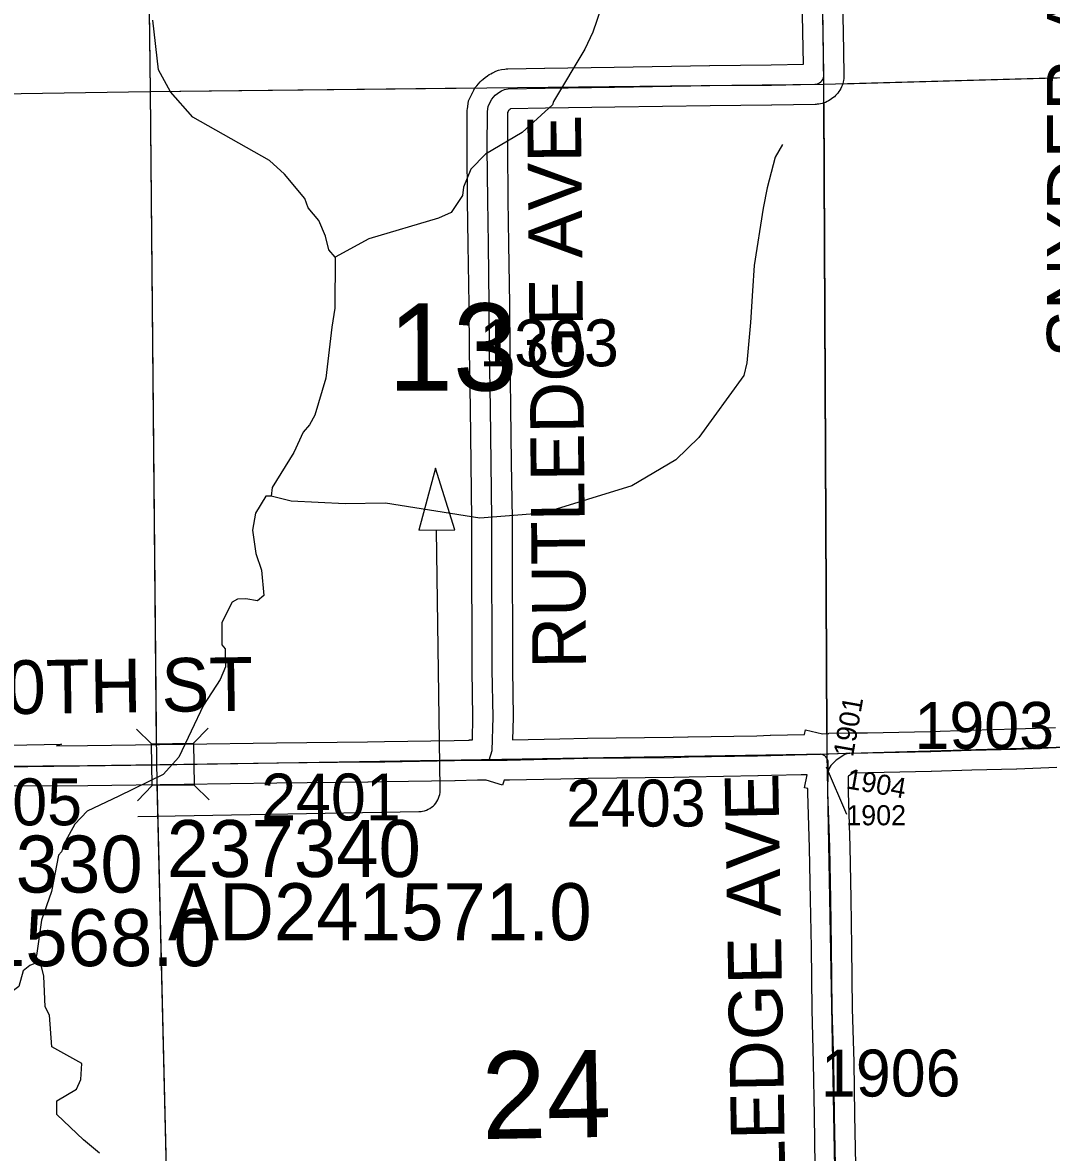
# Model space of a CAD drawing. Extents: x 23.6 to 68.7, y -63 to -29.
# Drawn here: x 49.369 to 50.904, y -43.136 to -41.451 of the extents above; entities that cross this region are included whole.
import ezdxf

# ---------------------------------------------------------------- set-up
doc = ezdxf.new("R2010")
doc.units = 0
for name, color, linetype in [('tdCoDirctArrow', 7, 'Continuous'), ('tdCoHydroRiver', 7, 'Continuous'), ('tdCoSecRdNmbr', 7, 'Continuous'), ('tdCoSecRdTxt', 7, 'Continuous'), ('tdCoSecRteBand', 7, 'Continuous'), ('tdCoSecRteCL', 7, 'Continuous'), ('tdCoSectLine', 7, 'Continuous'), ('tdCoSectLinePart', 7, 'Continuous'), ('tdCoSectNmbr', 7, 'Continuous'), ('tdCoStrucSec', 7, 'Continuous'), ('tdCoStrucSecCoName', 7, 'Continuous'), ('tdCoStrucSecFHWANum', 7, 'Continuous'), ('tdCoSurfGravel', 7, 'Continuous'), ('tdCoTwpBndry', 7, 'Continuous'), ('tdCoTwpBndryShd', 7, 'Continuous')]:
    doc.layers.add(name, color=color, linetype=linetype)

msp = doc.modelspace()

# ---------------------------------------------------------------- linework, layer by layer
at = {"layer": 'tdCoDirctArrow'}
msp.add_lwpolyline([(50.014, -42.2076), (49.9851, -42.1156), (49.9601, -42.208)], close=True, dxfattribs=at)
msp.add_lwpolyline([(49.5406, -42.6351), (49.9599, -42.628), (49.9635, -42.6278), (49.9657, -42.6274), (49.9685, -42.6267), (49.9713, -42.6257), (49.9739, -42.6245), (49.9765, -42.6231), (49.9789, -42.6215), (49.9812, -42.6196), (49.9833, -42.6176), (49.9852, -42.6153), (49.9868, -42.613), (49.9883, -42.6104), (49.9896, -42.6078), (49.9906, -42.6051), (49.9914, -42.6022), (49.9919, -42.5994), (49.9921, -42.5965), (49.9921, -42.5935), (49.9862, -42.2078)], dxfattribs=at)
at = {"layer": 'tdCoHydroRiver'}
for points in [[(50.2321, -41.4287), (50.2199, -41.4652), (50.2075, -41.4906), (50.161, -41.5684), (50.1595, -41.5732), (50.1142, -41.6147), (50.0593, -41.6469), (50.0374, -41.6692), (50.0267, -41.6962), (50.0252, -41.7088), (50.0081, -41.7343), (49.9893, -41.7424), (49.8854, -41.7735), (49.8352, -41.8009)], [(49.8352, -41.8009), (49.8256, -41.7899), (49.8207, -41.7695), (49.811, -41.7459), (49.795, -41.7271), (49.7901, -41.713), (49.7597, -41.677), (49.7374, -41.6567), (49.623, -41.5917), (49.5894, -41.5542), (49.5717, -41.5212), (49.563, -41.4471)], [(50.5027, -41.6325), (50.4918, -41.6516), (50.4797, -41.6975), (50.4737, -41.7276), (50.4605, -41.813), (50.4577, -41.8509), (50.4551, -41.8983), (50.4494, -41.9583), (50.4449, -41.9773), (50.378, -42.0696), (50.3437, -42.1031), (50.2778, -42.1417), (50.1456, -42.1826), (50.051, -42.19), (49.9103, -42.1679), (49.8503, -42.1685), (49.7698, -42.1647), (49.7397, -42.1571)], [(49.8352, -41.8009), (49.8345, -41.8767), (49.8301, -41.9051), (49.8214, -41.981), (49.8047, -42.0364), (49.7969, -42.0507), (49.7876, -42.0619), (49.7737, -42.092), (49.7411, -42.1445), (49.7397, -42.1571)], [(49.7397, -42.1571), (49.7318, -42.1572), (49.7163, -42.1826), (49.7118, -42.2079), (49.7169, -42.2426), (49.7251, -42.2678), (49.7287, -42.3056), (49.7193, -42.3136), (49.7019, -42.3106), (49.6893, -42.3108), (49.6814, -42.3156), (49.666, -42.3458), (49.6663, -42.3789), (49.6712, -42.3852), (49.6714, -42.412), (49.6638, -42.431), (49.6389, -42.4692), (49.6019, -42.5469), (49.5785, -42.5724), (49.5126, -42.6047), (49.4654, -42.6274), (49.4467, -42.6465), (49.4329, -42.6721), (49.4268, -42.688), (49.4222, -42.6928), (49.4119, -42.7469), (49.3968, -42.79), (49.3897, -42.8424)], [(49.3906, -42.853), (49.3794, -42.8577), (49.3698, -42.8655), (49.3633, -42.889), (49.3489, -42.9), (49.3361, -42.8969), (49.3233, -42.889), (49.3039, -42.867), (49.3052, -42.8433)], [(49.3906, -42.853), (49.3897, -42.8424)], [(49.4837, -43.1377), (49.4598, -43.1174), (49.4199, -43.08), (49.4197, -43.0595), (49.4495, -43.0418), (49.4557, -43.0275), (49.457, -43.0038), (49.4125, -42.979), (49.4088, -42.9317), (49.4024, -42.9192), (49.4003, -42.8734), (49.397, -42.8592), (49.3906, -42.853)]]:
    msp.add_lwpolyline(points, dxfattribs=at)
at = {"layer": 'tdCoSecRdNmbr'}
msp.add_line((50.5988, -42.6321), (50.5685, -42.5616), dxfattribs=at)
at = {"layer": 'tdCoSecRteBand'}
for points in [[(49.2189, -42.5315), (49.4271, -42.5272), (49.4196, -42.5296), (49.4656, -42.5293), (49.6091, -42.5273), (49.7475, -42.5253), (49.7476, -42.5253), (49.7476, -42.5253), (49.8834, -42.5239), (49.9087, -42.5235), (50.0129, -42.5219), (50.0353, -42.5213), (50.0353, -42.521), (50.04, -42.521), (50.0408, -42.4868), (50.0397, -42.4167), (50.0397, -42.4164), (50.0397, -42.4162), (50.0397, -42.352), (50.0392, -42.2844), (50.0392, -42.2843), (50.0392, -42.2842), (50.0392, -42.1915), (50.0379, -42.1084), (50.0379, -42.1083), (50.0379, -42.1082), (50.037, -42.0261), (50.0357, -41.9407), (50.0357, -41.9406), (50.0357, -41.9404), (50.0352, -41.8715), (50.0338, -41.7819), (50.0338, -41.7819), (50.0338, -41.7819), (50.0328, -41.7159), (50.0328, -41.7158), (50.0328, -41.7157), (50.0321, -41.638), (50.0321, -41.6378), (50.0321, -41.6375), (50.0324, -41.5831), (50.0324, -41.5812), (50.0327, -41.5793), (50.0337, -41.572), (50.0343, -41.5674), (50.0363, -41.5633), (50.0391, -41.5573), (50.0392, -41.557), (50.0394, -41.5567), (50.042, -41.5515), (50.0438, -41.5479), (50.0464, -41.545), (50.049, -41.542), (50.0515, -41.5393), (50.0535, -41.537), (50.0559, -41.5351), (50.0591, -41.5328), (50.0625, -41.5301), (50.0648, -41.5284), (50.0674, -41.527), (50.0701, -41.5257), (50.0703, -41.5256), (50.0705, -41.5255), (50.0749, -41.5234), (50.0789, -41.5215), (50.0833, -41.5208), (50.0885, -41.52), (50.0905, -41.5197), (50.0926, -41.5196), (50.1476, -41.5185), (50.1477, -41.5185), (50.1478, -41.5185), (50.2517, -41.517), (50.3939, -41.5148), (50.394, -41.5148), (50.394, -41.5148), (50.4857, -41.5139), (50.534, -41.513), (50.5332, -41.4644), (50.5314, -41.3887)], [(50.5914, -41.3875), (50.5932, -41.4631), (50.5932, -41.4632), (50.5932, -41.4633), (50.5942, -41.5279), (50.5942, -41.5285), (50.5942, -41.5291), (50.5941, -41.5315), (50.5941, -41.5342), (50.5935, -41.5369), (50.593, -41.5392), (50.5925, -41.5419), (50.5915, -41.5444), (50.5906, -41.5466), (50.5896, -41.5491), (50.5881, -41.5514), (50.5868, -41.5535), (50.5854, -41.5558), (50.5835, -41.5577), (50.5819, -41.5595), (50.5801, -41.5615), (50.5779, -41.5631), (50.576, -41.5646), (50.5738, -41.5662), (50.5714, -41.5675), (50.5693, -41.5685), (50.5669, -41.5698), (50.5643, -41.5705), (50.562, -41.5712), (50.5594, -41.572), (50.5567, -41.5723), (50.5543, -41.5725), (50.5529, -41.5727), (50.5516, -41.5727), (50.4866, -41.5738), (50.4865, -41.5738), (50.4864, -41.5738), (50.3948, -41.5748), (50.2526, -41.577), (50.2526, -41.577), (50.2526, -41.577), (50.1488, -41.5785), (50.0967, -41.5795), (50.0956, -41.5804), (50.0954, -41.5805), (50.0952, -41.5807), (50.0944, -41.5813), (50.094, -41.5818), (50.0939, -41.5818), (50.0939, -41.5819), (50.0932, -41.5833), (50.0925, -41.5847), (50.0924, -41.5854), (50.0921, -41.6377), (50.0928, -41.7151), (50.0937, -41.7809), (50.0952, -41.8707), (50.0952, -41.8708), (50.0952, -41.871), (50.0957, -41.9399), (50.097, -42.0253), (50.097, -42.0253), (50.097, -42.0254), (50.0979, -42.1075), (50.0992, -42.1908), (50.0992, -42.191), (50.0992, -42.1913), (50.0992, -42.2841), (50.0997, -42.3517), (50.0997, -42.3518), (50.0997, -42.3519), (50.0997, -42.4159), (50.1008, -42.4864), (50.1008, -42.487), (50.1008, -42.4876), (50.1, -42.521)], [(50.1, -42.521), (50.1706, -42.5194), (50.2115, -42.5184), (50.2117, -42.5184), (50.2119, -42.5184), (50.3393, -42.5171), (50.3614, -42.5163), (50.3617, -42.5163), (50.362, -42.5163), (50.4645, -42.5147), (50.4845, -42.514), (50.4846, -42.514), (50.4847, -42.514), (50.5354, -42.5127), (50.537, -42.5061), (50.5622, -42.512), (50.5716, -42.5116), (50.5716, -42.5108), (50.6016, -42.5105), (50.6297, -42.5102), (50.7232, -42.5082), (50.7834, -42.5063), (50.7835, -42.5063), (50.7836, -42.5063), (50.8503, -42.5046), (50.91, -42.5023)], [(50.912, -42.5623), (50.8524, -42.5646), (50.8522, -42.5646), (50.852, -42.5646), (50.7852, -42.5662), (50.725, -42.5682), (50.7248, -42.5682), (50.7247, -42.5682), (50.6308, -42.5702), (50.6306, -42.5702), (50.6305, -42.5702), (50.608, -42.5704), (50.6015, -42.5745), (50.6008, -42.5753), (50.6005, -42.5991), (50.6004, -42.5991), (50.6031, -42.6802), (50.6031, -42.6805), (50.6031, -42.6807), (50.6046, -42.7578), (50.6046, -42.7578), (50.6046, -42.7579), (50.6058, -42.8299), (50.6058, -42.83), (50.6058, -42.83), (50.6067, -42.9223), (50.609, -43.0011), (50.609, -43.0013), (50.6091, -43.0016), (50.6102, -43.0803), (50.6115, -43.1555)], [(50.5515, -43.1565), (50.5502, -43.0813), (50.5502, -43.0812), (50.5502, -43.0812), (50.5491, -43.0027), (50.5468, -42.9238), (50.5468, -42.9235), (50.5468, -42.9232), (50.5458, -42.8308), (50.5446, -42.7589), (50.5431, -42.682), (50.5404, -42.5997), (50.5403, -42.599), (50.5403, -42.5982), (50.5404, -42.5933), (50.5355, -42.5923), (50.5394, -42.573), (50.5306, -42.5733), (50.5306, -42.5729), (50.4864, -42.574), (50.4662, -42.5746), (50.466, -42.5746), (50.4657, -42.5746), (50.3633, -42.5763), (50.3411, -42.5771), (50.3407, -42.5771), (50.3403, -42.5771), (50.2128, -42.5784), (50.172, -42.5794), (50.172, -42.5794), (50.172, -42.5794), (50.0951, -42.5812), (50.0951, -42.5812), (50.0872, -42.5812), (50.0848, -42.5887), (50.0606, -42.5811), (50.0477, -42.5811), (50.0142, -42.5819), (50.0141, -42.5819), (50.014, -42.5819), (49.9096, -42.5835), (49.9095, -42.5835), (49.9095, -42.5835), (49.8842, -42.5838), (49.8841, -42.5838), (49.8841, -42.5838), (49.7483, -42.5853), (49.61, -42.5873), (49.61, -42.5873), (49.61, -42.5873), (49.4663, -42.5893), (49.4661, -42.5893), (49.466, -42.5893), (49.3319, -42.5901)]]:
    msp.add_lwpolyline(points, dxfattribs=at)
at = {"layer": 'tdCoSecRteCL'}
for points in [[(50.0652, -42.5511), (50.0697, -42.537), (50.0708, -42.4869), (50.0697, -42.4162), (50.0697, -42.3519), (50.0692, -42.2842), (50.0692, -42.1913), (50.0679, -42.1079), (50.067, -42.0257), (50.0657, -41.9402), (50.0652, -41.8712), (50.0638, -41.7814), (50.0628, -41.7155), (50.0621, -41.6377), (50.0624, -41.5833), (50.0634, -41.5761), (50.0662, -41.5702), (50.0688, -41.5649), (50.0715, -41.5619), (50.0739, -41.5591), (50.0772, -41.5567), (50.0809, -41.5539), (50.0835, -41.5526), (50.0879, -41.5504), (50.0932, -41.5496), (50.1483, -41.5485), (50.2522, -41.547), (50.3944, -41.5448), (50.4861, -41.5439), (50.551, -41.5427), (50.5534, -41.5424), (50.5558, -41.5418), (50.5579, -41.5407), (50.5598, -41.5392), (50.5615, -41.5374), (50.5628, -41.5354), (50.5637, -41.5332), (50.5641, -41.5308), (50.5642, -41.5284), (50.5632, -41.4638), (50.5614, -41.388)], [(50.6019, -42.5405), (50.6302, -42.5402), (50.724, -42.5382), (50.7844, -42.5363), (50.8513, -42.5346), (50.9111, -42.5323), (50.9889, -42.5308), (51.0251, -42.5292), (51.0331, -42.5288)], [(50.0652, -42.5511), (50.0917, -42.5512), (50.1713, -42.5494), (50.2122, -42.5484), (50.34, -42.5471), (50.3625, -42.5463), (50.4653, -42.5446), (50.4855, -42.544), (50.5575, -42.5422), (50.5593, -42.5421)], [(50.5593, -42.5421), (50.597, -42.5405), (50.6019, -42.5405)], [(50.5708, -42.5688), (50.571, -42.5548), (50.5707, -42.5525), (50.5699, -42.5503), (50.5689, -42.5482), (50.5674, -42.5464), (50.5657, -42.5448), (50.5637, -42.5435), (50.5616, -42.5426), (50.5593, -42.5421)], [(50.6019, -42.5405), (50.5958, -42.5427), (50.5825, -42.551), (50.5748, -42.5589), (50.5718, -42.5639), (50.5708, -42.5688)], [(49.2171, -42.5615), (49.2541, -42.5608), (49.3317, -42.5601), (49.4659, -42.5593), (49.6095, -42.5573), (49.748, -42.5553), (49.8838, -42.5539), (49.9091, -42.5535), (50.0135, -42.5519), (50.0473, -42.5511), (50.0652, -42.5511)], [(50.5862, -43.5074), (50.5873, -43.488), (50.5856, -43.4143), (50.5843, -43.3163), (50.5825, -43.235), (50.5815, -43.156), (50.5802, -43.0808), (50.5791, -43.002), (50.5768, -42.9229), (50.5758, -42.8304), (50.5746, -42.7584), (50.5731, -42.6812), (50.5703, -42.5987), (50.5708, -42.5688)]]:
    msp.add_lwpolyline(points, dxfattribs=at)
at = {"layer": 'tdCoSectLine'}
for points in [[(50.5509, -40.5443), (50.5639, -41.5427)], [(49.547, -40.5656), (49.5593, -41.5535)], [(50.5639, -41.5427), (51.5473, -41.5152)], [(49.5593, -41.5535), (50.5639, -41.5427)], [(50.5639, -41.5427), (50.569, -42.5417)], [(48.5636, -41.5688), (49.5593, -41.5535)], [(49.5593, -41.5535), (49.5684, -42.5579)], [(50.569, -42.5417), (51.5617, -42.5128)], [(49.5684, -42.5579), (50.569, -42.5417)], [(50.569, -42.5417), (50.5871, -43.537)], [(48.5708, -42.5713), (49.5684, -42.5579)], [(49.5684, -42.5579), (49.5925, -43.5551)]]:
    msp.add_lwpolyline(points, dxfattribs=at)
at = {"layer": 'tdCoSectLinePart'}
for points in [[(49.5474, -40.5956), (49.5593, -41.5535)], [(50.5919, -41.5419), (51.0192, -41.53)], [(49.5593, -41.5535), (50.0437, -41.5483)], [(48.5636, -41.5688), (49.5593, -41.5535)], [(49.5593, -41.5535), (49.5681, -42.5278)], [(50.5641, -41.5702), (50.5688, -42.5119)], [(49.5691, -42.5874), (49.5925, -43.5551)]]:
    msp.add_lwpolyline(points, dxfattribs=at)
at = {"layer": 'tdCoStrucSec'}
for p, q in [((49.5611, -42.5267), (49.5387, -42.5048)), ((49.6237, -42.5258), (49.6455, -42.5034)), ((49.562, -42.5892), (49.5401, -42.6117)), ((49.6246, -42.5884), (49.647, -42.6102))]:
    msp.add_line(p, q, dxfattribs=at)
msp.add_lwpolyline([(49.5611, -42.5267), (49.6237, -42.5258), (49.6246, -42.5884), (49.562, -42.5892)], close=True, dxfattribs=at)
at = {"layer": 'tdCoSurfGravel'}
for points in [[(50.551, -41.5427), (50.5534, -41.5424), (50.5558, -41.5418), (50.5579, -41.5407), (50.5598, -41.5392), (50.5615, -41.5374), (50.5628, -41.5354), (50.5637, -41.5332), (50.5641, -41.5308), (50.5642, -41.5284), (50.5632, -41.4638), (50.5614, -41.388)], [(50.0652, -42.5511), (50.0697, -42.537), (50.0708, -42.4869), (50.0697, -42.4162), (50.0697, -42.3519), (50.0692, -42.2842), (50.0692, -42.1913), (50.0679, -42.1079), (50.067, -42.0257), (50.0657, -41.9402), (50.0652, -41.8712), (50.0638, -41.7814), (50.0628, -41.7155), (50.0621, -41.6377), (50.0624, -41.5833), (50.0634, -41.5761), (50.0662, -41.5702), (50.0688, -41.5649), (50.0715, -41.5619), (50.0739, -41.5591), (50.0772, -41.5567), (50.0809, -41.5539), (50.0835, -41.5526), (50.0879, -41.5504), (50.0932, -41.5496), (50.1483, -41.5485), (50.2522, -41.547), (50.3944, -41.5448), (50.4861, -41.5439), (50.551, -41.5427)], [(50.5593, -42.5421), (50.597, -42.5405), (50.6019, -42.5405), (50.6302, -42.5402), (50.724, -42.5382), (50.7844, -42.5363), (50.8513, -42.5346), (50.9111, -42.5323), (50.9889, -42.5308), (51.0251, -42.5292), (51.0331, -42.5288), (51.0482, -42.528), (51.0509, -42.5277), (51.0535, -42.5277), (51.0561, -42.5281), (51.0586, -42.5288), (51.061, -42.53), (51.0632, -42.5314), (51.0652, -42.5332), (51.0668, -42.5353)], [(50.0652, -42.5511), (50.0917, -42.5512), (50.1713, -42.5494), (50.2122, -42.5484), (50.34, -42.5471), (50.3625, -42.5463), (50.4653, -42.5446), (50.4855, -42.544), (50.5575, -42.5422), (50.5593, -42.5421)], [(50.5708, -42.5688), (50.571, -42.5548), (50.5707, -42.5525), (50.5699, -42.5503), (50.5689, -42.5482), (50.5674, -42.5464), (50.5657, -42.5448), (50.5637, -42.5435), (50.5616, -42.5426), (50.5593, -42.5421)], [(50.6019, -42.5405), (50.5958, -42.5427), (50.5825, -42.551), (50.5748, -42.5589), (50.5718, -42.5639), (50.5708, -42.5688)], [(49.2171, -42.5615), (49.2541, -42.5608), (49.3317, -42.5601), (49.4659, -42.5593), (49.6095, -42.5573), (49.748, -42.5553), (49.8838, -42.5539), (49.9091, -42.5535), (50.0135, -42.5519), (50.0473, -42.5511), (50.0652, -42.5511)], [(50.5862, -43.5074), (50.5873, -43.488), (50.5856, -43.4143), (50.5843, -43.3163), (50.5825, -43.235), (50.5815, -43.156), (50.5802, -43.0808), (50.5791, -43.002), (50.5768, -42.9229), (50.5758, -42.8304), (50.5746, -42.7584), (50.5731, -42.6812), (50.5703, -42.5987), (50.5708, -42.5688)]]:
    msp.add_lwpolyline(points, dxfattribs=at)
at = {"layer": 'tdCoTwpBndry'}
msp.add_lwpolyline([(50.5688, -42.5117), (50.5641, -41.5724)], dxfattribs=at)
at = {"layer": 'tdCoTwpBndryShd'}
msp.add_lwpolyline([(50.5509, -40.5443), (50.5639, -41.5427), (50.569, -42.5417), (50.5871, -43.537), (50.6019, -44.5288), (50.6203, -45.5327), (50.63, -46.4962), (50.6425, -47.4949), (50.6618, -48.4883), (50.6779, -49.4907), (50.6874, -50.4863), (50.7061, -51.4863), (50.7229, -52.5573), (50.7376, -53.5528), (50.7529, -54.5599), (50.7681, -55.5514), (50.7851, -56.5511), (50.7973, -57.5472)], dxfattribs=at)

# ---------------------------------------------------------------- texts
at = {"layer": 'tdCoSecRdNmbr'}
for s, height, rotation, p in [('1303', 0.07, 0.0388, (50.0502, -41.9637)), ('1901', 0.03, 80.0372, (50.6078, -42.5474)), ('1903', 0.07, 0.0393, (50.6996, -42.5344)), ('2305', 0.07, 0.0382, (49.2493, -42.6485)), ('2401', 0.07, 0.0386, (49.7248, -42.6412)), ('2403', 0.07, 0.0389, (50.1798, -42.6503)), ('1904', 0.03, 350.0392, (50.5963, -42.593)), ('1902', 0.03, 0.0392, (50.5978, -42.6484)), ('1906', 0.07, 0.0392, (50.5601, -43.0531))]:
    msp.add_text(s, height=height, rotation=rotation, dxfattribs=at).set_placement(p)
at = {"layer": 'tdCoSecRdTxt'}
for s, rotation, p in [('SNYDER AVE', 90, (50.9772, -41.951)), ('RUTLEDGE AVE', 90.5318, (50.2096, -42.4142)), ('190TH ST', 0.8376, (49.2257, -42.4843)), ('RUTLEDGE AVE', 91, (50.5107, -43.3963))]:
    msp.add_text(s, height=0.08, rotation=rotation, dxfattribs=at).set_placement(p)
at = {"layer": 'tdCoSectNmbr'}
for s, rotation, p in [('13', 0.0388, (49.9144, -41.9998)), ('24', 1.0387, (50.0547, -43.1166))]:
    msp.add_text(s, height=0.13, rotation=rotation, dxfattribs=at).set_placement(p)
at = {"layer": 'tdCoStrucSecCoName'}
for s, p in [('AD241571.0', (49.586, -42.8198)), ('AD231568.0', (49.0253, -42.8585))]:
    msp.add_text(s, height=0.085, dxfattribs=at).set_placement(p)
at = {"layer": 'tdCoStrucSecFHWANum'}
for s, p in [('237340', (49.5838, -42.7255)), ('237330', (49.1688, -42.7487))]:
    msp.add_text(s, height=0.085, dxfattribs=at).set_placement(p)

doc.saveas('drawing.dxf')
